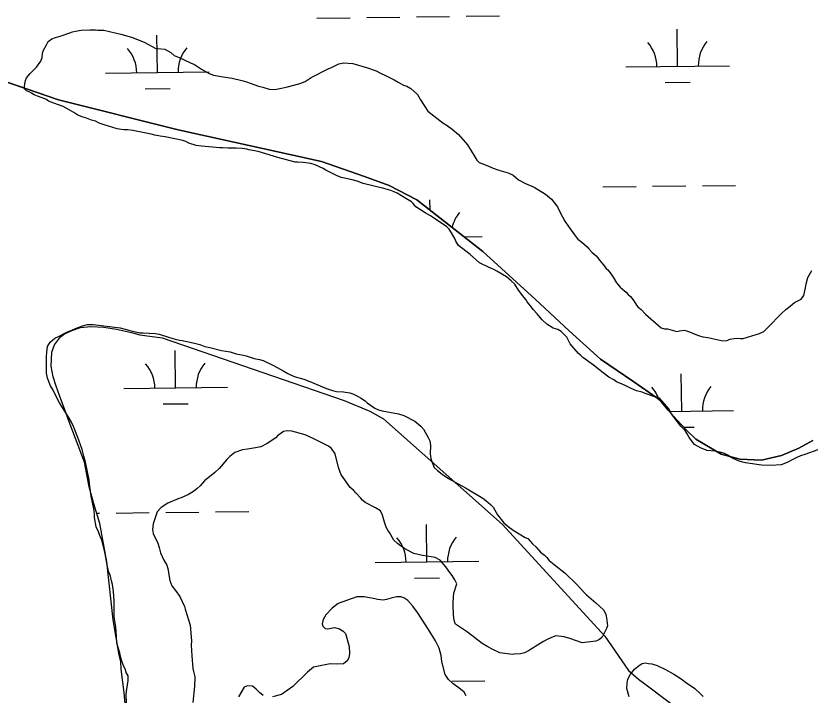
# Model space of a CAD drawing. Extents: x 3694830 to 3732949, y 415201 to 440970.
# Drawn here: x 3703117 to 3703884, y 430960 to 431615 of the extents above; entities that cross this region are included whole.
import ezdxf

# ---------------------------------------------------------------- set-up
doc = ezdxf.new("R2010")
doc.units = 0
for name, color, linetype in [('V-SITE-VEGE', 7, 'Continuous'), ('V-TOPO-SHOR', 7, 'Continuous'), ('V-WETL-SWMP', 7, 'Continuous')]:
    doc.layers.add(name, color=color, linetype=linetype)

msp = doc.modelspace()

# ---------------------------------------------------------------- linework, layer by layer
at = {"layer": 'V-SITE-VEGE'}
for points in [[(3703141.32, 431571.33), (3703142.69, 431574.7), (3703143.04, 431579.09), (3703144.07, 431581.79), (3703146.8, 431587.19), (3703148.5, 431590.22), (3703151.89, 431592.91), (3703155.61, 431594.25), (3703160.01, 431595.24), (3703169.49, 431598.58), (3703171.86, 431599.59), (3703174.9, 431600.25), (3703180.31, 431601.24), (3703188.76, 431601.54), (3703194.17, 431601.52), (3703196.2, 431601.17), (3703202.28, 431601.15), (3703218.49, 431597.36), (3703228.95, 431594.27), (3703241.1, 431589.49), (3703252.22, 431583.36), (3703254.25, 431583.35), (3703261.01, 431582.98), (3703266.74, 431579.58), (3703270.1, 431576.86), (3703274.83, 431574.81), (3703279.55, 431572.43), (3703285.96, 431569.7), (3703289.67, 431567.99), (3703296.41, 431563.57), (3703303.83, 431559.48), (3703307.88, 431557.77), (3703317.33, 431556.04), (3703326.11, 431554.99), (3703335.23, 431552.59), (3703339.95, 431551.22), (3703347.04, 431548.82), (3703351.42, 431547.11), (3703355.48, 431546.08), (3703361.55, 431544.37), (3703366.62, 431544.01), (3703368.65, 431544.33), (3703373.72, 431545.33), (3703379.47, 431546.65), (3703390.3, 431549.31), (3703392.33, 431549.98), (3703396.39, 431551.65), (3703402.16, 431555.68), (3703419.43, 431564.06), (3703421.8, 431565.06), (3703428.91, 431568.75), (3703433.65, 431569.74), (3703442.43, 431569.03), (3703456.61, 431564.91), (3703465.04, 431561.83), (3703469.09, 431559.79), (3703473.81, 431557.4), (3703482.24, 431553.31), (3703486.29, 431550.93), (3703491.34, 431548.2), (3703494.38, 431547.18), (3703498.43, 431544.79), (3703504.82, 431539.02), (3703507.84, 431533.94), (3703514.89, 431523.09), (3703529.38, 431511.88), (3703533.42, 431509.16), (3703538.14, 431505.76), (3703544.54, 431500.66), (3703552.94, 431490.49), (3703559.99, 431478.97), (3703562, 431475.92), (3703564.36, 431473.54), (3703569.42, 431471.49), (3703573.47, 431470.12), (3703577.85, 431468.08), (3703583.25, 431466.03), (3703592.37, 431463.62), (3703597.09, 431461.24), (3703602.14, 431456.82), (3703608.89, 431453.41), (3703617.32, 431449.66), (3703628.44, 431442.85), (3703634.17, 431438.1), (3703639.88, 431430.64), (3703642.56, 431425.22), (3703646.92, 431417.09), (3703650.61, 431411.67), (3703656.33, 431403.87), (3703658.34, 431401.16), (3703659.68, 431399.46), (3703663.39, 431396.74), (3703668.44, 431392.33), (3703670.12, 431390.29), (3703673.48, 431386.56), (3703677.19, 431383.5), (3703678.87, 431381.47), (3703680.55, 431379.43), (3703683.57, 431375.36), (3703686.94, 431371.29), (3703688.62, 431369.94)], [(3703652.16, 431298.44), (3703648.8, 431304.88), (3703643.42, 431310.65), (3703640.39, 431312.35), (3703635.66, 431313.72), (3703629.59, 431317.47), (3703624.88, 431322.22), (3703620.18, 431327.65), (3703616.48, 431331.72), (3703613.79, 431335.11), (3703610.76, 431339.18), (3703609.42, 431341.21), (3703606.39, 431344.94), (3703602.36, 431350.36), (3703598.67, 431356.12), (3703595.3, 431359.52), (3703590.59, 431363.26), (3703581.49, 431368.7), (3703578.45, 431370.41), (3703574.06, 431372.11), (3703564.62, 431376.89), (3703555.53, 431384.7), (3703544.42, 431393.53), (3703541.73, 431397.6), (3703541.06, 431399.63), (3703537.71, 431405.73), (3703535.36, 431409.12), (3703533, 431411.49), (3703522.22, 431418.97), (3703517.5, 431422.04), (3703512.11, 431425.1), (3703503.35, 431430.88), (3703500.65, 431433.94), (3703498.97, 431435.63), (3703493.58, 431438.7), (3703485.15, 431443.8), (3703482.45, 431445.17), (3703479.08, 431446.53), (3703472.33, 431448.59), (3703452.41, 431453.4), (3703446.68, 431455.46), (3703440.6, 431457.17), (3703431.15, 431458.9), (3703426.76, 431460.95), (3703416.3, 431466.06), (3703413.95, 431467.76), (3703406.19, 431471.18), (3703401.8, 431472.55), (3703394.37, 431473.59), (3703389.3, 431473.95), (3703386.94, 431473.96), (3703370.06, 431478.43), (3703358.58, 431481.85), (3703351.16, 431484.25), (3703342.04, 431485.64), (3703340.01, 431486.33), (3703335.62, 431487.02), (3703329.88, 431487.39), (3703322.1, 431487.42), (3703316.7, 431487.78), (3703314, 431487.79), (3703296.43, 431489.22), (3703291.36, 431489.92), (3703284.28, 431492.31), (3703281.24, 431493.68), (3703278.54, 431494.7), (3703261.32, 431498.16), (3703256.59, 431498.85), (3703251.53, 431499.89), (3703247.81, 431500.92), (3703230.25, 431504.37), (3703225.19, 431505.07), (3703221.47, 431505.08), (3703218.77, 431505.43), (3703215.05, 431506.13), (3703202.57, 431509.9), (3703197.84, 431511.61), (3703194.13, 431513.31), (3703190.42, 431514.34), (3703185.36, 431516.39), (3703181.31, 431517.42), (3703177.26, 431519.13), (3703173.22, 431521.85), (3703168.83, 431524.23), (3703163.1, 431527.64), (3703153.99, 431530.72), (3703148.93, 431532.77), (3703146.23, 431534.47), (3703138.14, 431537.55), (3703135.1, 431538.91), (3703132.4, 431540.28), (3703130.04, 431541.64), (3703127.68, 431542.66), (3703125.66, 431544.7), (3703125.67, 431546.72), (3703126.02, 431549.43), (3703126.71, 431552.47), (3703127.73, 431555.16), (3703131.13, 431559.54), (3703137.24, 431565.6), (3703141.32, 431571.33)], [(3703688.62, 431369.94), (3703691.65, 431365.87), (3703693.66, 431362.82), (3703696.68, 431357.4), (3703700.38, 431353.32), (3703702.74, 431351.29), (3703706.1, 431348.57), (3703708.12, 431346.2), (3703710.48, 431344.16), (3703713.5, 431340.09), (3703716.19, 431336.02), (3703717.53, 431334.33), (3703720.56, 431331.61), (3703724.94, 431327.2), (3703740.09, 431313.95), (3703743.12, 431312.93), (3703746.17, 431312.91), (3703754.95, 431310.51), (3703757.65, 431311.17), (3703762.05, 431311.83), (3703764.41, 431311.15), (3703767.11, 431310.12), (3703770.15, 431308.76), (3703775.88, 431306.7), (3703780.27, 431305.33), (3703785, 431304.64), (3703799.52, 431301.53), (3703803.57, 431301.85), (3703806.28, 431303.19), (3703812.37, 431304.18), (3703816.43, 431303.83), (3703819.13, 431303.81), (3703831.65, 431307.48), (3703834.69, 431308.48), (3703839.1, 431310.49), (3703843.51, 431314.86), (3703847.58, 431319.24), (3703851.32, 431322.94), (3703856.07, 431327.99), (3703860.14, 431331.69), (3703862.85, 431333.71), (3703868.62, 431338.41), (3703875.05, 431341.76), (3703877.43, 431345.13), (3703879.15, 431352.56), (3703879.85, 431356.61), (3703881.56, 431362.69), (3703885.31, 431369.43)], [(3703224.18, 430951.84), (3703223.88, 430960.63), (3703224.23, 430965.36), (3703225.62, 430973.8), (3703225.64, 430978.2), (3703223.63, 430981.59), (3703222.96, 430984.29), (3703221.63, 430987.34), (3703219.62, 430992.42), (3703217.95, 430998.17), (3703217.63, 431000.54), (3703215.63, 431006.63), (3703214.62, 431010.01), (3703214.31, 431016.43), (3703213.68, 431025.56), (3703212.36, 431033.34), (3703212.03, 431036.04), (3703212.09, 431050.24), (3703211.46, 431059.71), (3703210.47, 431066.47), (3703209.47, 431069.85), (3703208.48, 431074.59), (3703206.81, 431079.33), (3703205.49, 431085.41), (3703203.5, 431095.9), (3703202.17, 431101.65), (3703200.18, 431109.09), (3703198.17, 431113.83), (3703197.17, 431117.22), (3703194.83, 431121.96), (3703193.18, 431131.09), (3703193.19, 431134.13), (3703192.54, 431139.54), (3703189.88, 431151.72), (3703188.57, 431160.85), (3703187.92, 431167.27), (3703184.62, 431184.52), (3703182.95, 431190.28), (3703181.29, 431196.7), (3703177.95, 431205.51), (3703174.94, 431213.97), (3703172.94, 431218.71), (3703170.93, 431223.11), (3703167.91, 431228.53), (3703162.2, 431237.34), (3703159.52, 431241.74), (3703154.15, 431251.57), (3703153.15, 431253.94), (3703150.8, 431258), (3703147.79, 431265.45), (3703146.79, 431270.19), (3703146.86, 431286.07), (3703147.22, 431290.46), (3703147.92, 431295.87), (3703150.3, 431300.25), (3703155.05, 431303.95), (3703158.43, 431305.62), (3703165.21, 431309.31), (3703167.24, 431310.32), (3703171.98, 431311.99), (3703174.69, 431313.33), (3703181.46, 431316), (3703186.54, 431317.33), (3703191.94, 431317.31), (3703217.95, 431314.16), (3703228.42, 431311.07), (3703236.86, 431309.35), (3703240.24, 431309.33), (3703251.72, 431308.6), (3703255.44, 431307.91), (3703264.55, 431305.17), (3703270.96, 431303.12), (3703275.35, 431302.08)], [(3703275.35, 431302.08), (3703277.71, 431301.73), (3703282.11, 431300.7), (3703289.54, 431299.32), (3703294.94, 431297.94), (3703299.66, 431295.9), (3703304.39, 431295.2), (3703315.87, 431292.11), (3703323.97, 431290.72), (3703329.71, 431289.01), (3703336.8, 431287.62), (3703339.5, 431286.94), (3703347.26, 431284.54), (3703352.33, 431283.5), (3703356.04, 431282.47), (3703365.82, 431277.7), (3703375.94, 431272.25), (3703379.64, 431269.87), (3703385.71, 431267.14), (3703395.17, 431264.39), (3703400.9, 431262.34), (3703417.1, 431255.51), (3703422.83, 431253.46), (3703426.54, 431252.77), (3703433.3, 431252.4), (3703439.38, 431251.36), (3703442.42, 431250.34), (3703447.48, 431247.95), (3703449.84, 431246.59), (3703454.22, 431243.53), (3703456.24, 431241.83), (3703463.65, 431236.39), (3703467.36, 431235.02), (3703470.74, 431233.99), (3703486.61, 431231.22), (3703491.67, 431229.51), (3703502.12, 431224.06), (3703508.19, 431219.3), (3703510.54, 431216.25), (3703515.24, 431208.12), (3703516.58, 431205.07), (3703517.23, 431200.68), (3703517.2, 431192.57), (3703517.85, 431187.83), (3703518.85, 431184.11), (3703520.86, 431179.37), (3703524.23, 431176.32), (3703528.6, 431172.92), (3703534.67, 431168.83), (3703551.19, 431159.64), (3703567.71, 431149.77), (3703570.74, 431147.39), (3703575.12, 431143.65), (3703577.81, 431140.94), (3703582.17, 431133.48), (3703588.22, 431126.02), (3703592.26, 431122.29), (3703596.98, 431118.89), (3703608.78, 431111.74), (3703611.14, 431110.72), (3703615.85, 431105.63), (3703619.21, 431102.57), (3703623.58, 431097.48), (3703627.29, 431094.76), (3703629.65, 431092.39), (3703632, 431089.67), (3703636.71, 431085.6), (3703647.16, 431077.44), (3703658.6, 431066.58), (3703666.34, 431058.1), (3703668.02, 431056.4), (3703676.77, 431048.59), (3703684.18, 431042.14), (3703685.52, 431039.77), (3703686.53, 431037.4), (3703687.19, 431034.35), (3703688.17, 431026.58), (3703687.15, 431023.88), (3703685.78, 431021.52), (3703683.06, 431015.78), (3703680.34, 431013.43), (3703676.96, 431011.76), (3703663.77, 431010.12), (3703651.96, 431014.23), (3703646.22, 431015.94), (3703638.45, 431016.99), (3703635.74, 431015.98), (3703630.66, 431013.64), (3703626.26, 431011.29), (3703623.21, 431009.62), (3703612.03, 431002.57)], [(3703890.99, 431196.38), (3703878.47, 431191.7), (3703874.41, 431190.7), (3703870.68, 431189.03), (3703866.28, 431186.68), (3703861.54, 431184), (3703855.78, 431181.99), (3703845.64, 431181.36), (3703836.85, 431181.4), (3703821.32, 431183.83), (3703815.24, 431185.55), (3703808.83, 431188.28), (3703806.81, 431189.3), (3703804.79, 431191), (3703801.08, 431192.7), (3703797.7, 431193.73), (3703791.63, 431195.11), (3703784.2, 431195.82), (3703778.46, 431197.87), (3703772.06, 431201.61), (3703767.01, 431208.4), (3703765, 431211.78), (3703762.98, 431214.84), (3703758.95, 431219.25), (3703752.56, 431227.38), (3703749.88, 431231.11), (3703747.53, 431235.52), (3703738.45, 431246.03), (3703733.72, 431247.4), (3703724.61, 431250.82), (3703721.58, 431251.85), (3703716.17, 431253.22), (3703710.44, 431255.95), (3703705.72, 431258), (3703702.35, 431259.7), (3703696.95, 431262.09), (3703694.25, 431263.79), (3703689.53, 431266.52), (3703683.81, 431270.6), (3703674.71, 431278.07), (3703664.27, 431285.55), (3703662.58, 431287.25), (3703660.23, 431289.29), (3703655.85, 431294.04), (3703652.16, 431298.44)], [(3703612.03, 431002.57), (3703607.96, 431000.56), (3703604.24, 430999.56), (3703598.16, 430999.25), (3703596.13, 430998.92), (3703584.31, 431000.66), (3703577.56, 431003.73), (3703572.84, 431006.45), (3703567.11, 431009.52), (3703552.96, 431020.39), (3703541.5, 431028.22), (3703540.5, 431030.59), (3703539.84, 431033.97), (3703539.52, 431037.35), (3703539.22, 431046.14), (3703539.22, 431048.5), (3703539.59, 431054.59), (3703539.94, 431057.96), (3703542.68, 431067.08), (3703541.01, 431070.8), (3703538.33, 431075.2), (3703535.97, 431077.92), (3703532.28, 431083.34), (3703526.56, 431089.79), (3703521.84, 431092.51), (3703518.12, 431093.21), (3703509.68, 431094.25), (3703501.24, 431096.32), (3703493.15, 431100.41), (3703488.43, 431103.81), (3703485.4, 431105.85), (3703482.03, 431109.24), (3703477.67, 431116.69), (3703476.33, 431118.73), (3703474.65, 431121.78), (3703472.98, 431126.52), (3703470.98, 431133.29), (3703468.97, 431137.35), (3703464.25, 431140.41), (3703454.48, 431145.52), (3703451.78, 431147.9), (3703449.76, 431149.93), (3703445.39, 431155.02), (3703443.04, 431157.4), (3703440.01, 431160.11), (3703437.65, 431163.17), (3703432.62, 431170.62), (3703431.27, 431172.32), (3703428.6, 431179.43), (3703425.27, 431192.62), (3703421.92, 431197.7), (3703418.88, 431199.74), (3703404.05, 431207.24), (3703396.29, 431210.66), (3703383.46, 431214.43), (3703379.07, 431214.79), (3703375.69, 431214.12), (3703369.59, 431209.76), (3703368.23, 431208.07), (3703359.75, 431202.36), (3703353.66, 431199.35), (3703348.58, 431198.35), (3703340.81, 431197.04), (3703336.07, 431196.38), (3703328.62, 431193.71), (3703323.88, 431190.01), (3703320.82, 431186.98), (3703313.35, 431178.23), (3703309.28, 431174.53), (3703299.44, 431166.46), (3703295.03, 431161.75), (3703292.31, 431159.05), (3703288.59, 431156.03), (3703283.84, 431153.35), (3703276.73, 431150), (3703274.7, 431149.33), (3703263.87, 431144.98), (3703257.43, 431140.62), (3703253.69, 431136.58), (3703250.96, 431128.82), (3703249.93, 431125.1), (3703249.23, 431119.36), (3703249.89, 431115.64), (3703254.24, 431106.16), (3703255.57, 431102.1), (3703256.9, 431097.02), (3703259.92, 431089.91), (3703262.94, 431085.17), (3703264.27, 431080.43), (3703264.59, 431077.73), (3703265.91, 431070.29), (3703267.92, 431065.21), (3703271.28, 431060.8), (3703275.65, 431054.7), (3703280, 431045.22), (3703280.66, 431042.51), (3703285.33, 431027.28), (3703286.62, 431012.07), (3703286.6, 431008.01), (3703287.23, 430997.54), (3703288.19, 430985.36)], [(3703709.17, 430958.22), (3703706.84, 430966), (3703707.2, 430971.41), (3703707.89, 430975.12), (3703710.27, 430979.85), (3703714.35, 430984.9), (3703719.1, 430988.59), (3703721.47, 430990.27), (3703724.85, 430990.93), (3703727.56, 430990.25), (3703730.93, 430989.9), (3703736, 430988.18), (3703744.09, 430984.43), (3703752.18, 430980), (3703757.24, 430976.6), (3703760.61, 430974.56), (3703763.3, 430972.18), (3703772.4, 430966.06), (3703777.45, 430961.31), (3703780.48, 430958.25)], [(3703288.19, 430985.36), (3703288.86, 430982.66), (3703289.85, 430977.25), (3703289.81, 430968.12), (3703288.05, 430952.58)]]:
    msp.add_lwpolyline(points, dxfattribs=at)
at = {"layer": 'V-TOPO-SHOR'}
for p, q in [((3703158.41, 431534.05), (3703023.06, 431580.4)), ((3703273.9, 431505.06), (3703158.41, 431534.05)), ((3703412.26, 431474.37), (3703273.9, 431505.06)), ((3703453.55, 431460.14), (3703412.26, 431474.37)), ((3703477.6, 431451.21), (3703453.55, 431460.14)), ((3703504.03, 431437.45), (3703477.6, 431451.21)), ((3703567.87, 431387.7), (3703504.03, 431437.45)), ((3703618.25, 431341.72), (3703567.87, 431387.7)), ((3703651.04, 431311.08), (3703618.25, 431341.72)), ((3703681.43, 431283.65), (3703651.04, 431311.08)), ((3703713.46, 431261.84), (3703681.43, 431283.65)), ((3703735.87, 431246.49), (3703713.46, 431261.84)), ((3703740.27, 431242.45), (3703735.87, 431246.49)), ((3703747.06, 431234.4), (3703740.27, 431242.45)), ((3703755.05, 431225.13), (3703747.06, 431234.4)), ((3703764.64, 431215.05), (3703755.05, 431225.13)), ((3703773.44, 431206.59), (3703764.64, 431215.05)), ((3703797.72, 431192.22), (3703773.44, 431206.59)), ((3703886.15, 431205.42), (3703872.73, 431198.09)), ((3703872.73, 431198.09), (3703855.92, 431190.77)), ((3703815.76, 431187.32), (3703797.72, 431192.22)), ((3703855.92, 431190.77), (3703836.63, 431186.43)), ((3703836.63, 431186.43), (3703815.76, 431187.32))]:
    msp.add_line(p, q, dxfattribs=at)
for points in [[(3703223.1, 430947.37), (3703221.96, 430962.33), (3703220.41, 430972.32), (3703218.87, 430984.69), (3703218.5, 430991.88), (3703216.93, 430998.27), (3703211.09, 431032.41), (3703205.14, 431088.3), (3703198.31, 431125.24), (3703192.41, 431144.22), (3703188.09, 431160.6), (3703183.4, 431184.56), (3703174.72, 431207.15), (3703168.6, 431223.33), (3703164.46, 431234.92), (3703159.33, 431248.71), (3703156.18, 431257.7), (3703153.42, 431266.89), (3703151.47, 431277.08), (3703152.13, 431290.44), (3703154.55, 431297.61), (3703160.37, 431305.37), (3703164.37, 431308.15), (3703172.37, 431311.9), (3703179.76, 431314.27), (3703189.54, 431315.22), (3703202.31, 431314.57), (3703214.27, 431312.72), (3703228.82, 431309.47), (3703236.99, 431307.44), (3703258.43, 431304.46), (3703258.44, 431304.46), (3703258.44, 431304.46), (3703434.17, 431243.85), (3703458.75, 431233.54), (3703472.13, 431226.28), (3703586.82, 431124.28), (3703685.47, 431016.55), (3703708.56, 430983.42), (3703717.93, 430975.17), (3703725.32, 430969.73), (3703852.46, 430873.97)], [(3703551.8, 430959.01), (3703549.82, 430962.41), (3703546.45, 430965.61), (3703538.9, 430971.03), (3703534.73, 430974.83), (3703531.56, 430979.63), (3703528.22, 430992.2), (3703527.65, 430997.79), (3703525.88, 431004.97), (3703522.32, 431011.96), (3703515.39, 431022.95), (3703504.7, 431039.34), (3703500.34, 431045.54), (3703495.38, 431051.14), (3703491.8, 431053.55), (3703488.62, 431054.56), (3703484.43, 431054.38), (3703479.44, 431053.2), (3703475.05, 431051.83), (3703471.66, 431051.24), (3703466.68, 431051.86), (3703462.1, 431053.08), (3703453.34, 431054.51), (3703446.16, 431054.54), (3703428.39, 431048.04), (3703422.59, 431043.68), (3703416.39, 431037.13), (3703413.78, 431032.75), (3703412.76, 431028.37), (3703413.35, 431026.38), (3703415.73, 431023.97), (3703418.32, 431023.56), (3703424.71, 431024.93), (3703429.68, 431023.52), (3703433.06, 431021.51), (3703435.45, 431019.1), (3703438.98, 431006.73), (3703439.15, 430999.95), (3703438.54, 430995.57), (3703436.93, 430992.79), (3703433.33, 430989.81), (3703426.55, 430989.64), (3703420.57, 430989.87), (3703404.41, 430986.55), (3703398.61, 430981.79), (3703384.6, 430968.09), (3703373.6, 430960.17), (3703364.82, 430958.01)], [(3703355.86, 430959.44), (3703352.28, 430962.25), (3703349.11, 430965.45), (3703345.53, 430968.26), (3703340.95, 430968.68), (3703337.55, 430967.29), (3703332.13, 430958.15)]]:
    msp.add_lwpolyline(points, dxfattribs=at)
at = {"layer": 'V-WETL-SWMP'}
for p, q in [((3703407.85, 431612.86), (3703439.85, 431613.24)), ((3703455.85, 431613.43), (3703487.85, 431613.81)), ((3703503.85, 431614), (3703535.85, 431614.39)), ((3703551.84, 431614.58), (3703583.84, 431614.96)), ((3703253.88, 431560.28), (3703253.45, 431596.27)), ((3703755.75, 431566.26), (3703755.32, 431602.26)), ((3703705.75, 431565.67), (3703805.75, 431566.86)), ((3703203.88, 431559.68), (3703303.87, 431560.87)), ((3703743.94, 431550.69), (3703767.93, 431550.98)), ((3703242.06, 431544.7), (3703266.06, 431544.99)), ((3703683.72, 431449.96), (3703715.72, 431450.34)), ((3703731.72, 431450.54), (3703763.72, 431450.92)), ((3703779.72, 431451.11), (3703811.72, 431451.49)), ((3703516.92, 431427.41), (3703516.8, 431437.54)), ((3703549.61, 431401.93), (3703567.22, 431402.14)), ((3703271.37, 431256.16), (3703270.94, 431292.16)), ((3703759.72, 431233.61), (3703759.29, 431269.61)), ((3703221.37, 431255.56), (3703321.37, 431256.75)), ((3703259.55, 431240.59), (3703283.55, 431240.87)), ((3703747.86, 431233.47), (3703809.71, 431234.21)), ((3703761.64, 431218.2), (3703771.9, 431218.32)), ((3703261.96, 431135.97), (3703293.96, 431136.35)), ((3703309.96, 431136.54), (3703341.95, 431136.92)), ((3703195.22, 431135.17), (3703197.96, 431135.2)), ((3703213.96, 431135.39), (3703245.96, 431135.78)), ((3703513.86, 431088.23), (3703513.43, 431124.22)), ((3703463.87, 431087.63), (3703563.86, 431088.82)), ((3703502.05, 431072.65), (3703526.05, 431072.94)), ((3703537.83, 430973.07), (3703569.83, 430973.45))]:
    msp.add_line(p, q, dxfattribs=at)
for points in [[(3703023.06, 431580.4), (3703158.41, 431534.05), (3703273.9, 431505.06), (3703412.26, 431474.37), (3703453.55, 431460.14), (3703477.6, 431451.21), (3703504.03, 431437.45), (3703567.87, 431387.7), (3703618.25, 431341.72), (3703651.04, 431311.08), (3703681.43, 431283.65), (3703713.46, 431261.84), (3703735.87, 431246.49), (3703740.27, 431242.45), (3703747.06, 431234.4), (3703755.05, 431225.13), (3703764.64, 431215.05), (3703773.44, 431206.59), (3703797.72, 431192.22), (3703815.76, 431187.32), (3703836.63, 431186.43), (3703855.92, 431190.77), (3703872.73, 431198.09), (3703886.15, 431205.42)], [(3703223.1, 430947.37), (3703221.96, 430962.33), (3703220.41, 430972.32), (3703218.87, 430984.69), (3703218.5, 430991.88), (3703216.93, 430998.27), (3703211.09, 431032.41), (3703205.14, 431088.3), (3703198.31, 431125.24), (3703192.41, 431144.22), (3703188.09, 431160.6), (3703183.4, 431184.56), (3703174.72, 431207.15), (3703168.6, 431223.33), (3703164.46, 431234.92), (3703159.33, 431248.71), (3703156.18, 431257.7), (3703153.42, 431266.89), (3703151.47, 431277.08), (3703152.13, 431290.44), (3703154.55, 431297.61), (3703160.37, 431305.37), (3703164.37, 431308.15), (3703172.37, 431311.9), (3703179.76, 431314.27), (3703189.54, 431315.22), (3703202.31, 431314.57), (3703214.27, 431312.72), (3703228.82, 431309.47), (3703236.99, 431307.44), (3703258.43, 431304.46), (3703258.44, 431304.46), (3703258.44, 431304.46), (3703434.17, 431243.85), (3703458.75, 431233.54), (3703472.13, 431226.28), (3703586.82, 431124.28), (3703685.47, 431016.55), (3703708.56, 430983.42), (3703717.93, 430975.17), (3703725.32, 430969.73), (3703845.49, 430879.22)], [(3703551.8, 430959.01), (3703549.82, 430962.41), (3703546.45, 430965.61), (3703538.9, 430971.03), (3703534.73, 430974.83), (3703531.56, 430979.63), (3703528.22, 430992.2), (3703527.65, 430997.79), (3703525.88, 431004.97), (3703522.32, 431011.96), (3703515.39, 431022.95), (3703504.7, 431039.34), (3703500.34, 431045.54), (3703495.38, 431051.14), (3703491.8, 431053.55), (3703488.62, 431054.56), (3703484.43, 431054.38), (3703479.44, 431053.2), (3703475.05, 431051.83), (3703471.66, 431051.24), (3703466.68, 431051.86), (3703462.1, 431053.08), (3703453.34, 431054.51), (3703446.16, 431054.54), (3703428.39, 431048.04), (3703422.59, 431043.68), (3703416.39, 431037.13), (3703413.78, 431032.75), (3703412.76, 431028.37), (3703413.35, 431026.38), (3703415.73, 431023.97), (3703418.32, 431023.56), (3703424.71, 431024.93), (3703429.68, 431023.52), (3703433.06, 431021.51), (3703435.45, 431019.1), (3703438.98, 431006.73), (3703439.15, 430999.95), (3703438.54, 430995.57), (3703436.93, 430992.79), (3703433.33, 430989.81), (3703426.55, 430989.64), (3703420.57, 430989.87), (3703404.41, 430986.55), (3703398.61, 430981.79), (3703384.6, 430968.09), (3703373.6, 430960.17), (3703364.82, 430958.01)], [(3703355.86, 430959.44), (3703352.28, 430962.25), (3703349.11, 430965.45), (3703345.53, 430968.26), (3703340.95, 430968.68), (3703337.55, 430967.29), (3703332.13, 430958.15)]]:
    msp.add_lwpolyline(points, dxfattribs=at)
for centre, start, end in [((3703700.51, 431566.08), 359.91153, 41.45519), ((3703810.98, 431567.4), 139.91153, 181.45518), ((3703198.63, 431560.09), 359.91153, 41.45519), ((3703309.11, 431561.41), 139.91153, 181.45518), ((3703572.46, 431402.68), 139.91153, 166.60295), ((3703216.13, 431255.97), 359.91153, 41.45519), ((3703326.6, 431257.29), 139.91153, 181.45519), ((3703704.47, 431233.43), 18.54611, 41.45519), ((3703814.95, 431234.74), 139.91153, 181.45518), ((3703458.62, 431088.04), 359.91153, 41.45519), ((3703569.1, 431089.36), 139.91153, 181.45519)]:
    msp.add_arc(centre, 35.25, start, end, dxfattribs=at)

doc.saveas('drawing.dxf')
